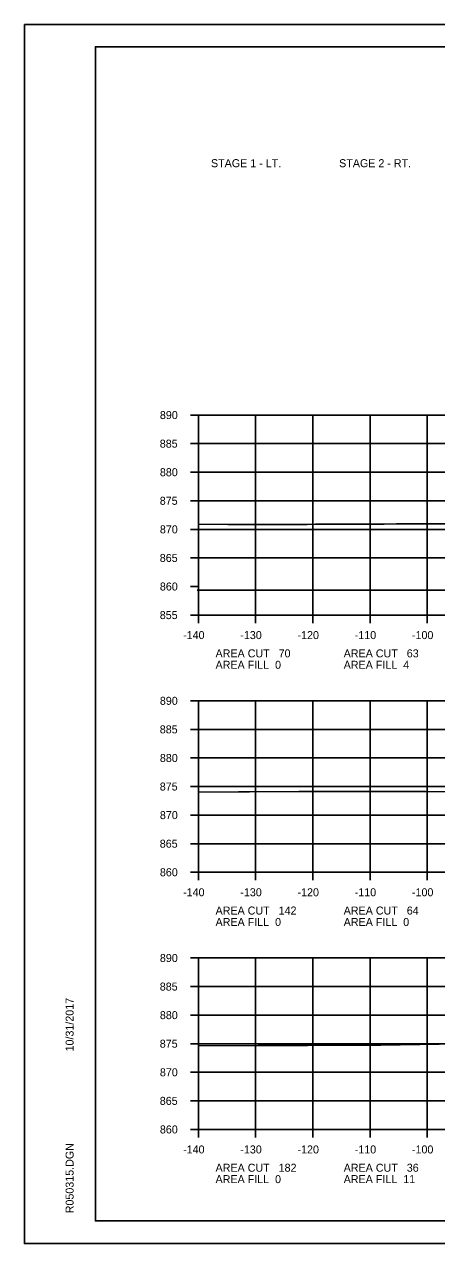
# Model space of a CAD drawing. Extents: x 1486524 to 1499135, y 326561 to 337924.
# Drawn here: x 1488812.5 to 1488884.5, y 335339.4 to 335552.7 of the extents above; entities that cross this region are included whole.
import ezdxf

# ---------------------------------------------------------------- set-up
doc = ezdxf.new("R2010")
doc.units = 0
for name, color, linetype in [('Default', 7, 'Continuous'), ('E_Const Align', 7, 'Continuous'), ('E_Const Align Station', 7, 'Continuous'), ('E_Ownership Information', 7, 'Continuous'), ('E_Property Line', 7, 'Continuous'), ('E_Quarter Calls', 7, 'Continuous'), ('E_Tract Number', 7, 'Continuous')]:
    doc.layers.add(name, color=color, linetype=linetype)

msp = doc.modelspace()

# ---------------------------------------------------------------- linework, layer by layer
at = {"layer": 'E_Const Align'}
for p, q in [((1488841.49, 335484.34), (1488842.89, 335484.34)), ((1488842.89, 335449.34), (1488842.89, 335484.34)), ((1488841.49, 335479.34), (1488842.89, 335479.34)), ((1488841.49, 335474.34), (1488842.89, 335474.34)), ((1488841.49, 335469.34), (1488842.89, 335469.34)), ((1488841.49, 335464.34), (1488842.89, 335464.34)), ((1488841.49, 335459.34), (1488842.89, 335459.34)), ((1488841.49, 335454.34), (1488842.89, 335454.34)), ((1488841.49, 335449.34), (1488842.89, 335449.34)), ((1488842.89, 335449.34), (1489122.89, 335449.34)), ((1488842.89, 335447.94), (1488842.89, 335449.34)), ((1488852.89, 335447.94), (1488852.89, 335449.34)), ((1488862.89, 335447.94), (1488862.89, 335449.34)), ((1488872.89, 335447.94), (1488872.89, 335449.34)), ((1488882.89, 335447.94), (1488882.89, 335449.34)), ((1488841.49, 335434.34), (1488842.89, 335434.34)), ((1488842.89, 335404.34), (1488842.89, 335434.34)), ((1488841.49, 335429.34), (1488842.89, 335429.34)), ((1488841.49, 335424.34), (1488842.89, 335424.34)), ((1488841.49, 335419.34), (1488842.89, 335419.34)), ((1488841.49, 335414.34), (1488842.89, 335414.34)), ((1488841.49, 335409.34), (1488842.89, 335409.34)), ((1488841.49, 335404.34), (1488842.89, 335404.34)), ((1488842.89, 335404.34), (1489122.89, 335404.34)), ((1488842.89, 335402.94), (1488842.89, 335404.34)), ((1488852.89, 335402.94), (1488852.89, 335404.34)), ((1488862.89, 335402.94), (1488862.89, 335404.34)), ((1488872.89, 335402.94), (1488872.89, 335404.34)), ((1488882.89, 335402.94), (1488882.89, 335404.34)), ((1488841.49, 335389.34), (1488842.89, 335389.34)), ((1488842.89, 335359.34), (1488842.89, 335389.34)), ((1488841.49, 335384.34), (1488842.89, 335384.34)), ((1488841.49, 335379.34), (1488842.89, 335379.34)), ((1488841.49, 335374.34), (1488842.89, 335374.34)), ((1488841.49, 335369.34), (1488842.89, 335369.34)), ((1488841.49, 335364.34), (1488842.89, 335364.34)), ((1488841.49, 335359.34), (1488842.89, 335359.34)), ((1488842.89, 335359.34), (1489122.89, 335359.34)), ((1488842.89, 335357.94), (1488842.89, 335359.34)), ((1488852.89, 335357.94), (1488852.89, 335359.34)), ((1488862.89, 335357.94), (1488862.89, 335359.34)), ((1488872.89, 335357.94), (1488872.89, 335359.34)), ((1488882.89, 335357.94), (1488882.89, 335359.34))]:
    msp.add_line(p, q, dxfattribs=at)
at = {"layer": 'E_Ownership Information'}
for p, q in [((1488842.89, 335484.34), (1489122.89, 335484.34)), ((1488842.89, 335449.34), (1488842.89, 335484.34)), ((1488852.89, 335449.34), (1488852.89, 335484.34)), ((1488862.89, 335449.34), (1488862.89, 335484.34)), ((1488872.89, 335449.34), (1488872.89, 335484.34)), ((1488882.89, 335449.34), (1488882.89, 335484.34)), ((1488842.89, 335479.34), (1489122.89, 335479.34)), ((1488842.89, 335474.34), (1489122.89, 335474.34)), ((1488842.89, 335469.34), (1489122.89, 335469.34)), ((1488842.89, 335464.34), (1489122.89, 335464.34)), ((1488842.89, 335459.34), (1489122.89, 335459.34)), ((1488842.69, 335453.71), (1489122.69, 335453.71)), ((1488842.89, 335449.34), (1489122.89, 335449.34)), ((1488842.89, 335434.34), (1489122.89, 335434.34)), ((1488842.89, 335404.34), (1488842.89, 335434.34)), ((1488852.89, 335404.34), (1488852.89, 335434.34)), ((1488862.89, 335404.34), (1488862.89, 335434.34)), ((1488872.89, 335404.34), (1488872.89, 335434.34)), ((1488882.89, 335404.34), (1488882.89, 335434.34)), ((1488842.89, 335429.34), (1489122.89, 335429.34)), ((1488842.89, 335424.34), (1489122.89, 335424.34)), ((1488842.89, 335419.34), (1489122.89, 335419.34)), ((1488842.89, 335414.34), (1489122.89, 335414.34)), ((1488842.89, 335409.34), (1489122.89, 335409.34)), ((1488842.89, 335404.34), (1489122.89, 335404.34)), ((1488842.89, 335389.34), (1489122.89, 335389.34)), ((1488842.89, 335359.34), (1488842.89, 335389.34)), ((1488852.89, 335359.34), (1488852.89, 335389.34)), ((1488862.89, 335359.34), (1488862.89, 335389.34)), ((1488872.89, 335359.34), (1488872.89, 335389.34)), ((1488882.89, 335359.34), (1488882.89, 335389.34)), ((1488842.89, 335384.34), (1489122.89, 335384.34)), ((1488842.89, 335379.34), (1489122.89, 335379.34)), ((1488842.89, 335374.34), (1489122.89, 335374.34)), ((1488842.89, 335369.34), (1489122.89, 335369.34)), ((1488842.89, 335364.34), (1489122.89, 335364.34)), ((1488842.89, 335359.34), (1489122.89, 335359.34))]:
    msp.add_line(p, q, dxfattribs=at)
at = {"layer": 'E_Property Line'}
for p, q in [((1488824.89, 335548.8), (1489141.07, 335548.8)), ((1488824.89, 335343.34), (1488824.89, 335548.8)), ((1488824.89, 335343.34), (1488824.89, 335343.34)), ((1489141.07, 335343.34), (1488824.89, 335343.34))]:
    msp.add_line(p, q, dxfattribs=at)
at = {"layer": 'E_Quarter Calls'}
for p, q in [((1488812.48, 335552.7), (1489145.82, 335552.7)), ((1488812.48, 335339.37), (1489145.82, 335339.37))]:
    msp.add_line(p, q, dxfattribs=at)
for points in [[(1488812.48, 335552.7), (1489145.82, 335552.7), (1489145.82, 335339.36), (1488812.48, 335339.36)], [(1489058.81, 335548.8), (1489058.81, 335538.92), (1489094.54, 335538.92), (1489094.54, 335536), (1489117.74, 335536), (1489117.74, 335511.67), (1489141.07, 335511.67), (1489141.07, 335343.34), (1488824.89, 335343.34), (1488824.89, 335548.8)]]:
    msp.add_lwpolyline(points, close=True, dxfattribs=at)
at = {"layer": 'E_Tract Number'}
for points in [[(1488842.89, 335465.23), (1488848.05, 335465.19), (1488848.57, 335465.2), (1488849.14, 335465.2), (1488861.93, 335465.21), (1488863.35, 335465.23), (1488875.37, 335465.24), (1488877.53, 335465.28), (1488895.65, 335465.32)], [(1488842.89, 335418.34), (1488849.9, 335418.41), (1488851.81, 335418.41), (1488860.46, 335418.46), (1488869.28, 335418.48), (1488874.85, 335418.46), (1488882.57, 335418.48), (1488890.7, 335418.39)], [(1488842.89, 335373.95), (1488853.32, 335374), (1488861.98, 335374.04), (1488870.13, 335374.09), (1488874.81, 335374.11), (1488888.44, 335374.31)]]:
    msp.add_lwpolyline(points, dxfattribs=at)

# ---------------------------------------------------------------- texts
at = {"layer": 'Default'}
for s, p in [('STAGE 1 - LT.', (1488845.09, 335527.71)), ('STAGE 2 - RT.', (1488867.49, 335527.71))]:
    msp.add_text(s, height=1.4, dxfattribs=at).set_placement(p)
at = {"layer": 'E_Const Align Station'}
for s, p in [('890', (1488836.16, 335483.64)), ('885', (1488836.14, 335478.64)), ('880', (1488836.16, 335473.64)), ('875', (1488836.14, 335468.64)), ('870', (1488836.16, 335463.64)), ('865', (1488836.14, 335458.64)), ('860', (1488836.16, 335453.64)), ('855', (1488836.14, 335448.64)), ('-140', (1488840.22, 335445.14)), ('-130', (1488850.22, 335445.14)), ('-120', (1488860.22, 335445.14)), ('-110', (1488870.22, 335445.14)), ('-100', (1488880.22, 335445.14)), ('AREA CUT   70', (1488845.89, 335441.94)), ('AREA CUT   63', (1488868.29, 335441.94)), ('AREA FILL  0', (1488845.89, 335439.94)), ('AREA FILL  4', (1488868.29, 335439.94)), ('890', (1488836.16, 335433.64)), ('885', (1488836.14, 335428.64)), ('880', (1488836.16, 335423.64)), ('875', (1488836.14, 335418.64)), ('870', (1488836.16, 335413.64)), ('865', (1488836.14, 335408.64)), ('860', (1488836.16, 335403.64)), ('-140', (1488840.22, 335400.14)), ('-130', (1488850.22, 335400.14)), ('-120', (1488860.22, 335400.14)), ('-110', (1488870.22, 335400.14)), ('-100', (1488880.22, 335400.14)), ('AREA CUT   142', (1488845.89, 335396.94)), ('AREA CUT   64', (1488868.29, 335396.94)), ('AREA FILL  0', (1488845.89, 335394.94)), ('AREA FILL  0', (1488868.29, 335394.94)), ('890', (1488836.16, 335388.64)), ('885', (1488836.14, 335383.64)), ('880', (1488836.16, 335378.64)), ('875', (1488836.14, 335373.64)), ('870', (1488836.16, 335368.64)), ('865', (1488836.14, 335363.64)), ('860', (1488836.16, 335358.64)), ('-140', (1488840.22, 335355.14)), ('-130', (1488850.22, 335355.14)), ('-120', (1488860.22, 335355.14)), ('-110', (1488870.22, 335355.14)), ('-100', (1488880.22, 335355.14)), ('AREA CUT   182', (1488845.89, 335351.94)), ('AREA CUT   36', (1488868.29, 335351.94)), ('AREA FILL  0', (1488845.89, 335349.94)), ('AREA FILL  11', (1488868.29, 335349.94))]:
    msp.add_text(s, height=1.4, dxfattribs=at).set_placement(p)
at = {"layer": 'E_Property Line'}
for s, p in [('10/31/2017', (1488821.08, 335372.99)), ('R050315.DGN', (1488821.08, 335344.67))]:
    msp.add_text(s, height=1.4, rotation=90, dxfattribs=at).set_placement(p)

doc.saveas('drawing.dxf')
